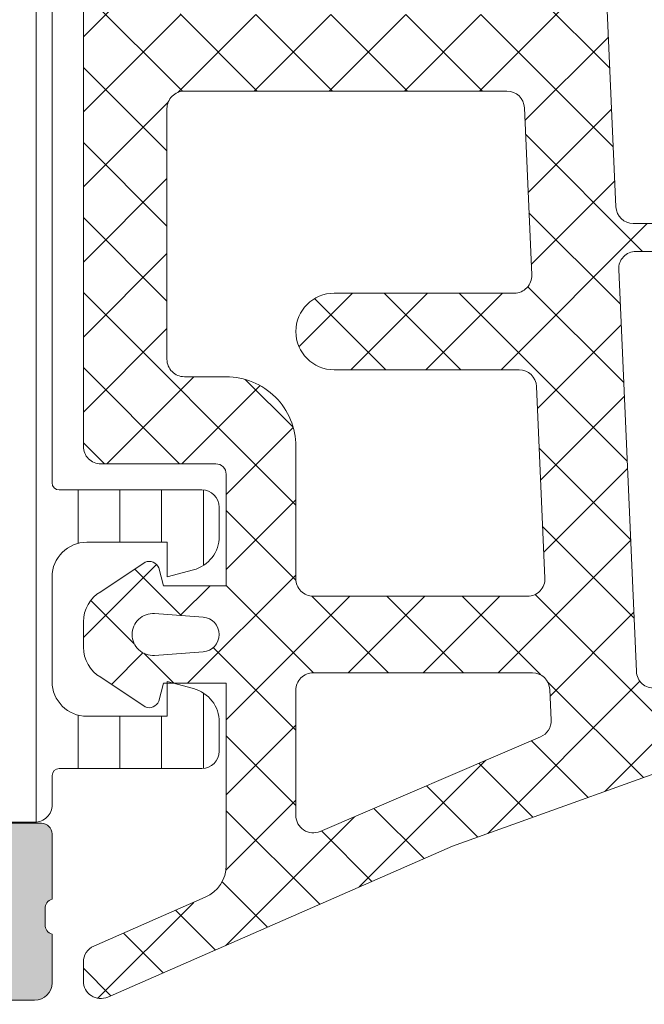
# Model space of a CAD drawing. Header units: millimetres. Extents: x 213386 to 506888, y 183055 to 450952.
# Tile 503 of 656: x 378861 to 378879, y 319015 to 319043. Entities that reach past the tile are written whole.
import ezdxf

# ---------------------------------------------------------------- set-up
doc = ezdxf.new("R2010")
doc.units = ezdxf.units.MM
doc.layers.add('FASÁDA DETAILNÍ', color=255, linetype='Continuous', lineweight=0)
doc.layers.add('NOVA', color=255, linetype='Continuous', lineweight=0)

# ---------------------------------------------------------------- blocks, each defined once
blk = doc.blocks.new('A$C69D17D4D')
at = {"layer": 'FASÁDA DETAILNÍ'}
h = blk.add_hatch(dxfattribs=at)
h.set_pattern_fill('LINIE', color=256, scale=1.2, angle=90, style=0)
h.set_pattern_definition([(90, (19.28296211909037, -0.6246130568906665), (-1.2, 7.347638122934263e-17), [])])
edge = h.paths.add_edge_path()
edge.add_arc((-19099.80931041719, 1271.592023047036), 0.2999999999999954, 90.00207529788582, 180.0020752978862, ccw=False)
edge.add_line((-19099.80932128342, 1271.89202304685), (-19098.99898995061, 1271.892051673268))
edge.add_arc((-19098.99900538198, 1272.392048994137), 0.4999973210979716, 270.0017683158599, 360.0023822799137)
edge.add_line((-19098.49900806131, 1272.392069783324), (-19098.49768751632, 1273.233142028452))
edge.add_arc((-19098.29768751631, 1273.233142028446), 0.1999999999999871, 90.00000000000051, 180.0000000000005, ccw=False)
edge.add_line((-19098.29768751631, 1273.433142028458), (-19094.19768751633, 1273.433142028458))
edge.add_arc((-19094.19768751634, 1273.933142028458), 0.5000000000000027, 269.9999999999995, 359.9999999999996)
edge.add_line((-19093.69768751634, 1273.933142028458), (-19093.69768751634, 1274.763891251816))
edge.add_arc((-19094.69768751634, 1274.763891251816), 0.9999999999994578, 360.0000000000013, 434.9999999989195)
edge.add_line((-19094.43886847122, 1275.7298170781), (-19095.19768751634, 1275.933142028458))
edge.add_line((-19095.19768751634, 1275.933142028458), (-19095.19768751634, 1274.933142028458))
edge.add_line((-19095.19768751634, 1274.933142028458), (-19097.49768751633, 1274.933142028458))
edge.add_arc((-19097.4959782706, 1275.937268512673), 1.004127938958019, 180.2340877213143, 269.9024699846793, ccw=False)
edge.add_line((-19098.50009782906, 1275.933166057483), (-19098.50009782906, 1278.933044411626))
edge.add_arc((-19097.49597848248, 1278.929016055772), 1.004127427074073, 450.09751797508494, 539.7701403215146, ccw=False)
edge.add_line((-19097.49768751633, 1279.933142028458), (-19095.19768751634, 1279.933142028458))
edge.add_line((-19095.19768751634, 1279.933142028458), (-19095.19768751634, 1278.933142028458))
edge.add_line((-19095.19768751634, 1278.933142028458), (-19094.43886847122, 1279.136466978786))
edge.add_arc((-19094.69768751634, 1280.102392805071), 1.000000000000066, 285.0000000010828, 359.9999999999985)
edge.add_line((-19093.69768751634, 1280.102392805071), (-19093.69768751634, 1280.933142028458))
edge.add_arc((-19094.19768751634, 1280.933142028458), 0.4999999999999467, 360, 450)
edge.add_line((-19094.19768751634, 1281.433142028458), (-19098.29768751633, 1281.433142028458))
edge.add_arc((-19098.29595896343, 1281.637315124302), 0.2041804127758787, 181.1558689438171, 269.5149389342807, ccw=False)
edge.add_line((-19098.50009782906, 1281.633196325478), (-19098.50012075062, 1307.47456313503))
edge.add_arc((-19099.00011807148, 1307.474547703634), 0.4999973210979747, 360.0017683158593, 450.0023822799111)
edge.add_line((-19099.00013886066, 1307.974545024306), (-19099.81047019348, 1307.974516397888))
edge.add_arc((-19099.81048105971, 1308.27451639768), 0.299999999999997, 180.0020752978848, 270.0020752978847, ccw=False)
edge.add_line((-19100.11048105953, 1308.274505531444), (-19100.11023603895, 1310.67450392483))
edge.add_arc((-19100.61023201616, 1310.674488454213), 0.499995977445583, 360.0017728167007, 450.0023777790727)
edge.add_line((-19100.61025276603, 1311.17448443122), (-19104.08679426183, 1311.174357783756))
edge.add_arc((-19103.94444776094, 1310.184544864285), 0.99999607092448, 458.1836833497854, 572.7290913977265)
edge.add_line((-19104.78568082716, 1309.643879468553), (-19103.4671283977, 1307.360270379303))
edge.add_arc((-19103.90013205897, 1307.110254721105), 0.5000000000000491, 360.00213520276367, 390.00207189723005, ccw=False)
edge.add_line((-19103.40013205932, 1307.11027335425), (-19103.39904574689, 1272.756004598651))
edge.add_arc((-19103.89904574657, 1272.755987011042), 0.5000000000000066, 330.0020786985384, 360.0020153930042, ccw=False)
edge.add_line((-19103.46602397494, 1272.506002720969), (-19104.78441097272, 1270.222298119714))
edge.add_arc((-19103.94313874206, 1269.681693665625), 0.9999960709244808, 507.2750591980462, 621.8204672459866)
edge.add_line((-19104.08541353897, 1268.691870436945), (-19100.60887204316, 1268.69199708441))
edge.add_arc((-19100.60888751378, 1269.191993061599), 0.4999959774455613, 270.0017728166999, 360.0023777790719)
edge.add_line((-19100.10889153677, 1269.192013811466), (-19100.10931041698, 1271.592012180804))
edge = h.paths.add_edge_path(flags=16)
edge.add_line((-19100.29958602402, 1295.783135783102), (-19101.59958013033, 1295.783135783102))
edge.add_arc((-19101.59958376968, 1296.283132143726), 0.4999963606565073, 179.9995829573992, 270.0004170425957, ccw=False)
edge.add_line((-19102.09958013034, 1296.283135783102), (-19102.09958013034, 1305.133129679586))
edge.add_arc((-19101.59958376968, 1305.133133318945), 0.4999963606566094, 89.99958295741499, 180.0004170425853, ccw=False)
edge.add_line((-19101.59958013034, 1305.633129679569), (-19100.29958602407, 1305.633129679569))
edge.add_arc((-19100.29956945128, 1305.133129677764), 0.5000000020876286, 360.0000002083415, 450.0018991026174, ccw=False)
edge.add_line((-19099.79956944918, 1305.133129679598), (-19099.79956944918, 1296.283135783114))
edge.add_arc((-19100.29956945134, 1296.283135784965), 0.5000000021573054, 269.99810091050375, 359.99999978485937, ccw=False)
edge = h.paths.add_edge_path(flags=16)
edge.add_arc((-19100.29956944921, 1285.583129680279), 0.4999999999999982, 269.9999999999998, 360.000000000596, ccw=False)
edge.add_line((-19100.29956944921, 1285.083129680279), (-19101.59958013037, 1285.083129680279))
edge.add_arc((-19101.59958013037, 1285.583129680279), 0.4999999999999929, 179.9999999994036, 269.99999999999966, ccw=False)
edge.add_line((-19102.09958013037, 1285.583129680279), (-19102.09958013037, 1294.283135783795))
edge.add_arc((-19101.59958013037, 1294.2831357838), 0.5000000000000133, 450.0000000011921, 539.9999999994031, ccw=False)
edge.add_line((-19101.59958013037, 1294.7831357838), (-19100.29956944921, 1294.7831357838))
edge.add_arc((-19100.29956944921, 1294.2831357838), 0.5000000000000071, 360.00000000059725, 450.0000000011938, ccw=False)
edge.add_line((-19099.79956944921, 1294.2831357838), (-19099.79956944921, 1285.583129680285))
edge = h.paths.add_edge_path(flags=16)
edge.add_arc((-19101.59958376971, 1283.583133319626), 0.4999963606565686, 89.99958295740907, 180.0004170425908, ccw=False)
edge.add_line((-19101.59958013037, 1284.083129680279), (-19100.2995860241, 1284.083129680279))
edge.add_arc((-19100.29956945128, 1283.583129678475), 0.5000000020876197, 360.00000020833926, 450.0018991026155, ccw=False)
edge.add_line((-19099.79956944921, 1283.583129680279), (-19099.79956944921, 1274.733120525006))
edge.add_arc((-19100.29955419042, 1274.733120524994), 0.4999847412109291, 269.99999999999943, 360.00000000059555, ccw=False)
edge.add_line((-19100.29955419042, 1274.233135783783), (-19101.59956487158, 1274.233135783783))
edge.add_arc((-19101.59956487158, 1274.733151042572), 0.5000152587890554, 179.9999999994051, 270.0000000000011, ccw=False)
edge.add_line((-19102.09958013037, 1274.733151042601), (-19102.09958013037, 1283.583129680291))
h = blk.add_hatch(dxfattribs=at)
h.set_pattern_fill('ANSI37', color=256, scale=0.48, angle=90, style=0)
h.set_pattern_definition([(135, (-19093.5001209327, 1281.181939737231), (-1.077630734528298, -1.077630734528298), []), (225, (-19093.5001209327, 1281.181939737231), (1.077630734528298, -1.077630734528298), [])])
edge = h.paths.add_edge_path(flags=16)
edge.add_line((-19094.16441493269, 1277.780662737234), (-19095.55726893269, 1277.880406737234))
edge.add_arc((-19095.60012642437, 1277.281939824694), 0.5999995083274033, 85.90391948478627, 180.0000083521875)
edge.add_arc((-19095.60012642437, 1277.28193964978), 0.5999995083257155, 179.9999916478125, 274.0960805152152)
edge.add_line((-19095.55726893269, 1276.683472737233), (-19094.16441493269, 1276.783216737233))
edge.add_arc((-19094.20012940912, 1277.281939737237), 0.500000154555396, 274.0960643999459, 445.9039356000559)
edge = h.paths.add_edge_path(flags=16)
edge.add_arc((-19091.00012130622, 1275.681943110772), 0.49999962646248, 89.9999571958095, 180.0000428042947)
edge.add_line((-19091.5001209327, 1275.681942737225), (-19091.5001209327, 1272.088257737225))
edge.add_arc((-19091.00012059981, 1272.088257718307), 0.5000003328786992, 179.9999978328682, 293.2180266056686)
edge.add_line((-19090.80300493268, 1271.62875173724), (-19084.47190293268, 1274.34462973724))
edge.add_arc((-19084.66901885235, 1274.804135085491), 0.4999998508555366, 293.2180817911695, 362.5001106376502)
edge.add_line((-19084.16949493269, 1274.825945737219), (-19084.20782093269, 1275.703752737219))
edge.add_arc((-19084.70734454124, 1275.68194324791), 0.4999994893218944, 2.499979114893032, 90.00004485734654)
edge.add_line((-19084.70734493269, 1276.181942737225), (-19091.00012093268, 1276.181942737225))
edge = h.paths.add_edge_path(flags=16)
edge.add_line((-19085.59195893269, 1301.235861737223), (-19094.48881193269, 1305.384531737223))
edge.add_arc((-19094.70012106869, 1304.931377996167), 0.4999998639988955, 64.99999208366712, 180.0000296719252)
edge.add_line((-19095.20012093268, 1304.93137773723), (-19095.20012093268, 1295.58194273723))
edge.add_arc((-19094.70012130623, 1295.5819423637), 0.4999996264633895, 179.9999571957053, 270.0000428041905)
edge.add_line((-19094.70012093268, 1295.081942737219), (-19085.57619793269, 1295.081942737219))
edge.add_arc((-19085.57619809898, 1295.581942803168), 0.5000000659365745, 270.0000190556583, 362.5000272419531)
edge.add_line((-19085.07667393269, 1295.603752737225), (-19085.30374393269, 1300.804516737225))
edge.add_arc((-19085.8032693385, 1300.782707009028), 0.5000012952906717, 2.499997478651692, 64.99990801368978)
edge = h.paths.add_edge_path(flags=16)
edge.add_arc((-19094.70012130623, 1292.381943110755), 0.49999962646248, 89.9999571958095, 180.0000428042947)
edge.add_line((-19095.20012093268, 1292.381942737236), (-19095.20012093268, 1285.181942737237))
edge.add_arc((-19094.70012130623, 1285.181942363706), 0.4999996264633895, 179.9999571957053, 270.0000428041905)
edge.add_line((-19094.70012093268, 1284.681942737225), (-19093.50012093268, 1284.681942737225))
edge.add_arc((-19093.50011943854, 1282.681944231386), 1.999998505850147, -4.280428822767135e-05, 90.00004280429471, ccw=False)
edge.add_line((-19091.5001209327, 1282.681942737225), (-19091.5001209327, 1278.881942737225))
edge.add_arc((-19091.00012130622, 1278.881942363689), 0.4999996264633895, 179.9999571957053, 270.0000428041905)
edge.add_line((-19091.0001209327, 1278.381942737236), (-19084.8470599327, 1278.381942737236))
edge.add_arc((-19084.84706009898, 1278.881942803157), 0.5000000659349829, 270.0000190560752, 362.5000272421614)
edge.add_line((-19084.3475359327, 1278.903752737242), (-19084.5876709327, 1284.403752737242))
edge.add_arc((-19085.08719454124, 1284.381943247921), 0.499999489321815, 2.499979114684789, 90.00004485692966)
edge.add_line((-19085.08719493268, 1284.881942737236), (-19090.40012093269, 1284.881942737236))
edge.add_arc((-19090.4001209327, 1285.981942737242), 1.099999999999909, 90, 270, ccw=False)
edge.add_line((-19090.4001209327, 1287.081942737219), (-19085.22690993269, 1287.081942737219))
edge.add_arc((-19085.22691009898, 1287.581942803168), 0.5000000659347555, 270.0000190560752, 362.5000272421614)
edge.add_line((-19084.7273859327, 1287.603752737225), (-19084.9369589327, 1292.403752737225))
edge.add_arc((-19085.43648254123, 1292.381943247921), 0.499999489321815, 2.499979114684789, 90.00004485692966)
edge.add_line((-19085.43648293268, 1292.881942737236), (-19094.70012093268, 1292.881942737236))
edge = h.paths.add_edge_path()
edge.add_line((-19093.3136639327, 1307.594995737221), (-19084.5257979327, 1303.497146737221))
edge.add_ellipse((-19085.79365542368, 1300.778221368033), major_axis=(-3.000002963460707, 0), ratio=1, start_angle=182.5000588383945, end_angle=244.9999693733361, ccw=False)
edge.add_line((-19082.79650793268, 1300.909082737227), (-19082.76817393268, 1300.260132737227))
edge.add_ellipse((-19082.26865032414, 1300.281942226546), major_axis=(-0.4999994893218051, 0), ratio=1, start_angle=2.499979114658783, end_angle=90.00004485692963)
edge.add_line((-19082.2686499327, 1299.781942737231), (-19081.30012093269, 1299.781942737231))
edge.add_ellipse((-19081.30012085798, 1299.681942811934), major_axis=(-0.09999992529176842, 0), ratio=1, start_angle=179.9999571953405, end_angle=270.00004280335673, ccw=False)
edge.add_line((-19081.20012093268, 1299.681942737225), (-19081.20012093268, 1299.081942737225))
edge.add_ellipse((-19081.30012085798, 1299.081942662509), major_axis=(-0.09999992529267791, 0), ratio=1, start_angle=89.99995719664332, end_angle=180.0000428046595, ccw=False)
edge.add_line((-19081.30012093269, 1298.981942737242), (-19082.20315893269, 1298.981942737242))
edge.add_ellipse((-19082.20315876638, 1298.481942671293), major_axis=(-0.5000000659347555, 0), ratio=1, start_angle=-89.9999809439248, end_angle=2.500027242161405)
edge.add_line((-19082.70268293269, 1298.460132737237), (-19082.30884493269, 1289.559838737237))
edge.add_ellipse((-19081.80933365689, 1289.58194284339), major_axis=(-0.5000001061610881, 0), ratio=1, start_angle=2.53376922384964, end_angle=90.00008298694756)
edge.add_line((-19081.80933293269, 1289.081942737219), (-19081.2001209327, 1289.081942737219))
edge.add_ellipse((-19081.20012085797, 1288.981942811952), major_axis=(-0.09999992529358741, 0), ratio=1, start_angle=179.9999571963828, end_angle=270.00004280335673, ccw=False)
edge.add_line((-19081.10012093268, 1288.981942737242), (-19081.10012093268, 1288.381942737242))
edge.add_ellipse((-19081.20012085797, 1288.381942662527), major_axis=(-0.09999992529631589, 0), ratio=1, start_angle=89.99995719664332, end_angle=180.0000428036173, ccw=False)
edge.add_line((-19081.20012093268, 1288.281942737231), (-19081.72968293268, 1288.281942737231))
edge.add_ellipse((-19081.72968323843, 1287.781942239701), major_axis=(-0.5000004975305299, 0), ratio=1, start_angle=-90.00003503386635, end_angle=2.533697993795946)
edge.add_line((-19082.22919493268, 1287.759838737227), (-19081.71853893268, 1276.219613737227))
edge.add_ellipse((-19081.21901433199, 1276.241423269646), major_axis=(-0.5000004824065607, 0), ratio=1, start_angle=2.499979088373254, end_angle=93.21705730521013)
edge.add_line((-19081.19095493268, 1275.742210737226), (-19076.05721193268, 1276.030773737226))
edge.add_ellipse((-19076.17276735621, 1276.44119173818), major_axis=(-0.426375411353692, 0), ratio=1, start_angle=105.7248544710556, end_angle=249.2410276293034)
edge.add_line((-19076.02164393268, 1276.839886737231), (-19076.25424693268, 1276.838646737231))
edge.add_line((-19076.25424693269, 1276.838646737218), (-19078.13682593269, 1276.540508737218))
edge.add_line((-19078.13682593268, 1276.540508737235), (-19080.98611093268, 1276.940934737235))
edge.add_ellipse((-19080.94436033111, 1277.238015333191), major_axis=(-0.2999999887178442, 0), ratio=1, start_angle=-34.59774638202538, end_angle=82.00025595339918, ccw=False)
edge.add_ellipse((-19078.72178924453, 1275.704901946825), major_axis=(-3.000047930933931, 0), ratio=1, start_angle=251.9915754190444, end_angle=325.40235871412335, ccw=False)
edge.add_line((-19077.79430393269, 1278.557980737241), (-19075.53941293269, 1277.924404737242))
edge.add_ellipse((-19075.70034247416, 1277.149192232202), major_axis=(-0.7917403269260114, 0), ratio=1, start_angle=186.7983462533, end_angle=258.2723102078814, ccw=False)
edge.add_line((-19074.91416893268, 1277.242914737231), (-19074.91294793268, 1276.184704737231))
edge.add_ellipse((-19076.09203415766, 1276.313828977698), major_axis=(-1.186135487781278, 0), ratio=1, start_angle=108.65557644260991, end_angle=173.7503218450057, ccw=False)
edge.add_line((-19075.71261493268, 1275.190014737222), (-19078.95395493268, 1274.095681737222))
edge.add_line((-19078.95395493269, 1274.095681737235), (-19087.00374993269, 1271.205903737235))
edge.add_line((-19087.00374993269, 1271.205903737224), (-19096.90162693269, 1266.873094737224))
edge.add_ellipse((-19097.09989699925, 1267.332103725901), major_axis=(-0.5000002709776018, 0), ratio=1, start_angle=0.06657637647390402, end_angle=113.3620494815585, ccw=False)
edge.add_line((-19097.59989693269, 1267.331522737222), (-19097.60053193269, 1267.878223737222))
edge.add_ellipse((-19097.10053182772, 1267.878804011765), major_axis=(-0.5000004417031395, 0), ratio=1, start_angle=-66.07917546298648, end_angle=0.06649451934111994, ccw=False)
edge.add_line((-19097.30326893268, 1268.335857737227), (-19094.09926593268, 1269.737613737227))
edge.add_ellipse((-19094.50012027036, 1270.653754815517), major_axis=(-0.9999993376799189, 0), ratio=1, start_angle=113.6316147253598, end_angle=180.0000528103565)
edge.add_line((-19093.5001209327, 1270.653755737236), (-19093.5001209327, 1275.881697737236))
edge.add_line((-19093.5001209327, 1275.881697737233), (-19095.2995999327, 1275.881706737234))
edge.add_line((-19095.29959993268, 1275.881706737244), (-19095.43754193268, 1275.366905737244))
edge.add_ellipse((-19095.71469595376, 1275.48167099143), major_axis=(-0.2999756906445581, 0), ratio=1, start_angle=67.49643330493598, end_angle=157.5062997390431, ccw=False)
edge.add_line((-19095.82950893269, 1275.204536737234), (-19097.09963593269, 1276.053703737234))
edge.add_ellipse((-19096.59991516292, 1276.919567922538), major_axis=(-0.9997207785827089, 0), ratio=1, start_angle=-0.007611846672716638, end_angle=60.00923930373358, ccw=False)
edge.add_line((-19097.59963593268, 1276.919700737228), (-19097.59960493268, 1277.644061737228))
edge.add_ellipse((-19096.59986710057, 1277.643853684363), major_axis=(-0.9997378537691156, 0), ratio=1, start_angle=299.99132494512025, end_angle=359.98807632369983, ccw=False)
edge.add_line((-19097.09960493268, 1278.509727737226), (-19095.82950893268, 1279.358894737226))
edge.add_ellipse((-19095.71469704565, 1279.081747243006), major_axis=(-0.2999875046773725, 0), ratio=1, start_angle=202.498603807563, end_angle=292.50240617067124, ccw=False)
edge.add_line((-19095.43754193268, 1279.196540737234), (-19095.29956993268, 1278.681724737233))
edge.add_line((-19095.29956993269, 1278.681724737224), (-19093.50012093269, 1278.681716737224))
edge.add_line((-19093.5001209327, 1278.681716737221), (-19093.5001209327, 1281.881943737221))
edge.add_ellipse((-19093.80012070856, 1281.881943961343), major_axis=(-0.2999997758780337, 0), ratio=1, start_angle=179.999957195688, end_angle=270.0000428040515)
edge.add_line((-19093.80012093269, 1282.181943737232), (-19097.10011693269, 1282.181943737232))
edge.add_ellipse((-19097.10011730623, 1282.681943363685), major_axis=(-0.49999962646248, 0), ratio=1, start_angle=-4.280429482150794e-05, end_angle=90.00004280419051, ccw=False)
edge.add_line((-19097.60011693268, 1282.681943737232), (-19097.60011693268, 1309.579565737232))
edge.add_line((-19097.60011693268, 1309.579565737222), (-19096.04972493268, 1310.474683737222))
edge.add_ellipse((-19095.79972484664, 1310.041671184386), major_axis=(-0.4999999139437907, 0), ratio=1, start_angle=180.0000633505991, end_angle=300.0000170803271, ccw=False)
edge.add_line((-19095.2997249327, 1310.041671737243), (-19093.6023539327, 1310.041671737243))
edge.add_line((-19093.60235393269, 1310.041671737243), (-19093.60235393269, 1308.048149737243))
edge.add_ellipse((-19093.10235367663, 1308.048149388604), major_axis=(-0.500000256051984, 0), ratio=1, start_angle=-3.995115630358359e-05, end_angle=64.99987141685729)
h = blk.add_hatch(dxfattribs=at)
h.set_pattern_fill('ANSI37', color=256, scale=0.48, angle=90, style=0)
h.set_pattern_definition([(135, (-19093.50012075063, 1281.181939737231), (-1.077630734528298, -1.077630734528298), []), (225, (-19093.50012075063, 1281.181939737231), (1.077630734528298, -1.077630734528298), [])])
edge = h.paths.add_edge_path(flags=16)
edge.add_line((-19094.16441475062, 1277.780662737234), (-19095.55726875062, 1277.880406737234))
edge.add_arc((-19095.60012624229, 1277.281939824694), 0.5999995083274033, 85.90391948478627, 180.0000083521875)
edge.add_arc((-19095.60012624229, 1277.28193964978), 0.5999995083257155, 179.9999916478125, 274.0960805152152)
edge.add_line((-19095.55726875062, 1276.683472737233), (-19094.16441475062, 1276.783216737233))
edge.add_arc((-19094.20012922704, 1277.281939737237), 0.500000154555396, 274.0960643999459, 445.9039356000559)
edge = h.paths.add_edge_path(flags=16)
edge.add_arc((-19091.00012112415, 1275.681943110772), 0.49999962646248, 89.9999571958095, 180.0000428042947)
edge.add_line((-19091.50012075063, 1275.681942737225), (-19091.50012075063, 1272.088257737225))
edge.add_arc((-19091.00012041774, 1272.088257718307), 0.5000003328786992, 179.9999978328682, 293.2180266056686)
edge.add_line((-19090.8030047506, 1271.62875173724), (-19084.4719027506, 1274.34462973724))
edge.add_arc((-19084.66901867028, 1274.804135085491), 0.4999998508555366, 293.2180817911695, 362.5001106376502)
edge.add_line((-19084.16949475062, 1274.825945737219), (-19084.20782075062, 1275.703752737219))
edge.add_arc((-19084.70734435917, 1275.68194324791), 0.4999994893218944, 2.499979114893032, 90.00004485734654)
edge.add_line((-19084.70734475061, 1276.181942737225), (-19091.00012075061, 1276.181942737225))
edge = h.paths.add_edge_path(flags=16)
edge.add_line((-19085.59195875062, 1301.235861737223), (-19094.48881175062, 1305.384531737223))
edge.add_arc((-19094.70012088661, 1304.931377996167), 0.4999998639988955, 64.99999208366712, 180.0000296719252)
edge.add_line((-19095.20012075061, 1304.93137773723), (-19095.20012075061, 1295.58194273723))
edge.add_arc((-19094.70012112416, 1295.5819423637), 0.4999996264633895, 179.9999571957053, 270.0000428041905)
edge.add_line((-19094.70012075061, 1295.081942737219), (-19085.57619775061, 1295.081942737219))
edge.add_arc((-19085.5761979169, 1295.581942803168), 0.5000000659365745, 270.0000190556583, 362.5000272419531)
edge.add_line((-19085.07667375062, 1295.603752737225), (-19085.30374375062, 1300.804516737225))
edge.add_arc((-19085.80326915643, 1300.782707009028), 0.5000012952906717, 2.499997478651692, 64.99990801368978)
edge = h.paths.add_edge_path(flags=16)
edge.add_arc((-19094.70012112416, 1292.381943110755), 0.49999962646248, 89.9999571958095, 180.0000428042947)
edge.add_line((-19095.20012075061, 1292.381942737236), (-19095.20012075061, 1285.181942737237))
edge.add_arc((-19094.70012112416, 1285.181942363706), 0.4999996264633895, 179.9999571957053, 270.0000428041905)
edge.add_line((-19094.70012075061, 1284.681942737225), (-19093.50012075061, 1284.681942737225))
edge.add_arc((-19093.50011925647, 1282.681944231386), 1.999998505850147, -4.280428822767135e-05, 90.00004280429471, ccw=False)
edge.add_line((-19091.50012075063, 1282.681942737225), (-19091.50012075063, 1278.881942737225))
edge.add_arc((-19091.00012112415, 1278.881942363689), 0.4999996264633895, 179.9999571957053, 270.0000428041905)
edge.add_line((-19091.00012075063, 1278.381942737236), (-19084.84705975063, 1278.381942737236))
edge.add_arc((-19084.84705991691, 1278.881942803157), 0.5000000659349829, 270.0000190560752, 362.5000272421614)
edge.add_line((-19084.34753575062, 1278.903752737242), (-19084.58767075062, 1284.403752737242))
edge.add_arc((-19085.08719435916, 1284.381943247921), 0.499999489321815, 2.499979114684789, 90.00004485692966)
edge.add_line((-19085.08719475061, 1284.881942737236), (-19090.40012075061, 1284.881942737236))
edge.add_arc((-19090.40012075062, 1285.981942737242), 1.099999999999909, 90, 270, ccw=False)
edge.add_line((-19090.40012075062, 1287.081942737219), (-19085.22690975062, 1287.081942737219))
edge.add_arc((-19085.22690991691, 1287.581942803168), 0.5000000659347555, 270.0000190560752, 362.5000272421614)
edge.add_line((-19084.72738575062, 1287.603752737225), (-19084.93695875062, 1292.403752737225))
edge.add_arc((-19085.43648235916, 1292.381943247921), 0.499999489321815, 2.499979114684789, 90.00004485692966)
edge.add_line((-19085.43648275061, 1292.881942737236), (-19094.70012075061, 1292.881942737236))
edge = h.paths.add_edge_path()
edge.add_line((-19093.31366375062, 1307.594995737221), (-19084.52579775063, 1303.497146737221))
edge.add_ellipse((-19085.79365524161, 1300.778221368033), major_axis=(-3.000002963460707, 0), ratio=1, start_angle=182.5000588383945, end_angle=244.9999693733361, ccw=False)
edge.add_line((-19082.79650775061, 1300.909082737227), (-19082.76817375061, 1300.260132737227))
edge.add_ellipse((-19082.26865014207, 1300.281942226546), major_axis=(-0.4999994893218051, 0), ratio=1, start_angle=2.499979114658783, end_angle=90.00004485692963)
edge.add_line((-19082.26864975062, 1299.781942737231), (-19081.30012075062, 1299.781942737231))
edge.add_ellipse((-19081.30012067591, 1299.681942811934), major_axis=(-0.09999992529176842, 0), ratio=1, start_angle=179.9999571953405, end_angle=270.00004280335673, ccw=False)
edge.add_line((-19081.20012075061, 1299.681942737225), (-19081.20012075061, 1299.081942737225))
edge.add_ellipse((-19081.30012067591, 1299.081942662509), major_axis=(-0.09999992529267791, 0), ratio=1, start_angle=89.99995719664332, end_angle=180.0000428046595, ccw=False)
edge.add_line((-19081.30012075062, 1298.981942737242), (-19082.20315875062, 1298.981942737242))
edge.add_ellipse((-19082.20315858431, 1298.481942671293), major_axis=(-0.5000000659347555, 0), ratio=1, start_angle=-89.9999809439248, end_angle=2.500027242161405)
edge.add_line((-19082.70268275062, 1298.460132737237), (-19082.30884475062, 1289.559838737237))
edge.add_ellipse((-19081.80933347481, 1289.58194284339), major_axis=(-0.5000001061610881, 0), ratio=1, start_angle=2.53376922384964, end_angle=90.00008298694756)
edge.add_line((-19081.80933275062, 1289.081942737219), (-19081.20012075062, 1289.081942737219))
edge.add_ellipse((-19081.2001206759, 1288.981942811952), major_axis=(-0.09999992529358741, 0), ratio=1, start_angle=179.9999571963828, end_angle=270.00004280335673, ccw=False)
edge.add_line((-19081.10012075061, 1288.981942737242), (-19081.10012075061, 1288.381942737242))
edge.add_ellipse((-19081.2001206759, 1288.381942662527), major_axis=(-0.09999992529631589, 0), ratio=1, start_angle=89.99995719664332, end_angle=180.0000428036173, ccw=False)
edge.add_line((-19081.20012075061, 1288.281942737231), (-19081.72968275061, 1288.281942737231))
edge.add_ellipse((-19081.72968305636, 1287.781942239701), major_axis=(-0.5000004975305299, 0), ratio=1, start_angle=-90.00003503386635, end_angle=2.533697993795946)
edge.add_line((-19082.2291947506, 1287.759838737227), (-19081.7185387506, 1276.219613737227))
edge.add_ellipse((-19081.21901414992, 1276.241423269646), major_axis=(-0.5000004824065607, 0), ratio=1, start_angle=2.499979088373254, end_angle=93.21705730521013)
edge.add_line((-19081.19095475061, 1275.742210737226), (-19076.05721175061, 1276.030773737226))
edge.add_ellipse((-19076.17276717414, 1276.44119173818), major_axis=(-0.426375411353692, 0), ratio=1, start_angle=105.7248544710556, end_angle=249.2410276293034)
edge.add_line((-19076.0216437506, 1276.839886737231), (-19076.2542467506, 1276.838646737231))
edge.add_line((-19076.25424675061, 1276.838646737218), (-19078.13682575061, 1276.540508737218))
edge.add_line((-19078.13682575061, 1276.540508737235), (-19080.98611075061, 1276.940934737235))
edge.add_ellipse((-19080.94436014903, 1277.238015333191), major_axis=(-0.2999999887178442, 0), ratio=1, start_angle=-34.59774638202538, end_angle=82.00025595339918, ccw=False)
edge.add_ellipse((-19078.72178906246, 1275.704901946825), major_axis=(-3.000047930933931, 0), ratio=1, start_angle=251.9915754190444, end_angle=325.40235871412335, ccw=False)
edge.add_line((-19077.79430375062, 1278.557980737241), (-19075.53941275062, 1277.924404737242))
edge.add_ellipse((-19075.70034229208, 1277.149192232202), major_axis=(-0.7917403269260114, 0), ratio=1, start_angle=186.7983462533, end_angle=258.2723102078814, ccw=False)
edge.add_line((-19074.91416875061, 1277.242914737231), (-19074.91294775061, 1276.184704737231))
edge.add_ellipse((-19076.09203397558, 1276.313828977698), major_axis=(-1.186135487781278, 0), ratio=1, start_angle=108.65557644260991, end_angle=173.7503218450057, ccw=False)
edge.add_line((-19075.71261475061, 1275.190014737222), (-19078.95395475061, 1274.095681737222))
edge.add_line((-19078.95395475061, 1274.095681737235), (-19087.00374975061, 1271.205903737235))
edge.add_line((-19087.00374975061, 1271.205903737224), (-19096.90162675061, 1266.873094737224))
edge.add_ellipse((-19097.09989681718, 1267.332103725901), major_axis=(-0.5000002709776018, 0), ratio=1, start_angle=0.06657637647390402, end_angle=113.3620494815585, ccw=False)
edge.add_line((-19097.59989675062, 1267.331522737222), (-19097.60053175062, 1267.878223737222))
edge.add_ellipse((-19097.10053164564, 1267.878804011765), major_axis=(-0.5000004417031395, 0), ratio=1, start_angle=-66.07917546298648, end_angle=0.06649451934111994, ccw=False)
edge.add_line((-19097.30326875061, 1268.335857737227), (-19094.09926575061, 1269.737613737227))
edge.add_ellipse((-19094.50012008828, 1270.653754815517), major_axis=(-0.9999993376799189, 0), ratio=1, start_angle=113.6316147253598, end_angle=180.0000528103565)
edge.add_line((-19093.50012075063, 1270.653755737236), (-19093.50012075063, 1275.881697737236))
edge.add_line((-19093.50012075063, 1275.881697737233), (-19095.29959975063, 1275.881706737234))
edge.add_line((-19095.29959975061, 1275.881706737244), (-19095.43754175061, 1275.366905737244))
edge.add_ellipse((-19095.71469577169, 1275.48167099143), major_axis=(-0.2999756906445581, 0), ratio=1, start_angle=67.49643330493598, end_angle=157.5062997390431, ccw=False)
edge.add_line((-19095.82950875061, 1275.204536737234), (-19097.09963575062, 1276.053703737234))
edge.add_ellipse((-19096.59991498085, 1276.919567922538), major_axis=(-0.9997207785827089, 0), ratio=1, start_angle=-0.007611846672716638, end_angle=60.00923930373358, ccw=False)
edge.add_line((-19097.59963575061, 1276.919700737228), (-19097.59960475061, 1277.644061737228))
edge.add_ellipse((-19096.59986691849, 1277.643853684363), major_axis=(-0.9997378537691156, 0), ratio=1, start_angle=299.99132494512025, end_angle=359.98807632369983, ccw=False)
edge.add_line((-19097.09960475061, 1278.509727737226), (-19095.8295087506, 1279.358894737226))
edge.add_ellipse((-19095.71469686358, 1279.081747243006), major_axis=(-0.2999875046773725, 0), ratio=1, start_angle=202.498603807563, end_angle=292.50240617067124, ccw=False)
edge.add_line((-19095.43754175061, 1279.196540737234), (-19095.29956975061, 1278.681724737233))
edge.add_line((-19095.29956975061, 1278.681724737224), (-19093.50012075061, 1278.681716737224))
edge.add_line((-19093.50012075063, 1278.681716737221), (-19093.50012075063, 1281.881943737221))
edge.add_ellipse((-19093.80012052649, 1281.881943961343), major_axis=(-0.2999997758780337, 0), ratio=1, start_angle=179.999957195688, end_angle=270.0000428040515)
edge.add_line((-19093.80012075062, 1282.181943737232), (-19097.10011675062, 1282.181943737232))
edge.add_ellipse((-19097.10011712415, 1282.681943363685), major_axis=(-0.49999962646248, 0), ratio=1, start_angle=-4.280429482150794e-05, end_angle=90.00004280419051, ccw=False)
edge.add_line((-19097.6001167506, 1282.681943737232), (-19097.6001167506, 1309.579565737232))
edge.add_line((-19097.6001167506, 1309.579565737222), (-19096.0497247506, 1310.474683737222))
edge.add_ellipse((-19095.79972466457, 1310.041671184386), major_axis=(-0.4999999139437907, 0), ratio=1, start_angle=180.0000633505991, end_angle=300.0000170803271, ccw=False)
edge.add_line((-19095.29972475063, 1310.041671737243), (-19093.60235375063, 1310.041671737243))
edge.add_line((-19093.60235375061, 1310.041671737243), (-19093.60235375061, 1308.048149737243))
edge.add_ellipse((-19093.10235349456, 1308.048149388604), major_axis=(-0.500000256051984, 0), ratio=1, start_angle=-3.995115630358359e-05, end_angle=64.99987141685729)
h = blk.add_hatch(color=256, dxfattribs=at)
edge = h.paths.add_edge_path()
edge.add_arc((-19053.50018823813, 1256.682007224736), 0.5000674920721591, 270.007732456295, 359.9922675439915)
edge.add_line((-19053.00012075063, 1256.681939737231), (-19053.00012075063, 1260.68193973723))
edge.add_arc((-19053.50018823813, 1260.681872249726), 0.5000674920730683, 0.007732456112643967, 89.99226754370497)
edge.add_line((-19053.50012075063, 1261.181939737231), (-19054.80016957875, 1261.181939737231))
edge.add_arc((-19054.80013267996, 1260.681902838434), 0.5000369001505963, 90.00422797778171, 179.9957720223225)
edge.add_line((-19055.30016957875, 1260.681939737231), (-19055.30016957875, 1260.181939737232))
edge.add_line((-19055.30016957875, 1260.181939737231), (-19054.30016957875, 1260.181939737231))
edge.add_line((-19054.30016957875, 1260.181939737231), (-19054.30016957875, 1258.681939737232))
edge.add_arc((-19055.30013260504, 1258.68190276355), 0.9999630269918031, -90.00211851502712, 0.002118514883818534, ccw=False)
edge.add_line((-19055.30016957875, 1257.681939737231), (-19059.30016957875, 1257.681939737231))
edge.add_arc((-19059.30009270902, 1258.682016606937), 1.000076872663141, 180.0044039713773, 269.99559602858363, ccw=False)
edge.add_line((-19060.30016957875, 1258.681939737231), (-19060.30016957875, 1260.181939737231))
edge.add_line((-19060.30016957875, 1260.181939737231), (-19059.30016957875, 1260.181939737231))
edge.add_line((-19059.30016957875, 1260.181939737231), (-19059.30016957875, 1260.681939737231))
edge.add_arc((-19059.80011210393, 1260.681997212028), 0.499942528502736, 359.9934131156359, 450.0065868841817)
edge.add_line((-19059.80016957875, 1261.181939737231), (-19062.60015737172, 1261.181939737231))
edge.add_arc((-19062.60015737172, 1260.681939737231), 0.5000000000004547, 90, 180.0000000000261)
edge.add_line((-19063.10015737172, 1260.681939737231), (-19063.10015737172, 1260.481939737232))
edge.add_arc((-19062.60015737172, 1260.481939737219), 0.5, 180, 270)
edge.add_line((-19062.60015737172, 1259.981939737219), (-19062.10015737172, 1259.981939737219))
edge.add_arc((-19062.10019247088, 1259.481904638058), 0.5000351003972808, 0.0040217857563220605, 89.99597821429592, ccw=False)
edge.add_line((-19061.60015737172, 1259.481939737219), (-19061.60015737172, 1258.681936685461))
edge.add_arc((-19062.10017393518, 1258.681953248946), 0.5000165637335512, 270.0018979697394, 359.9981020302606, ccw=False)
edge.add_line((-19062.10015737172, 1258.181936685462), (-19093.40015126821, 1258.181936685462))
edge.add_line((-19093.4001512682, 1258.181936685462), (-19099.43860888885, 1258.614333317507))
edge.add_arc((-19099.40015282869, 1259.613553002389), 0.9999594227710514, 180.0000000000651, 267.7959971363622, ccw=False)
edge.add_line((-19100.40011225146, 1259.613553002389), (-19100.40011225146, 1266.282005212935))
edge.add_arc((-19099.90011225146, 1266.282005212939), 0.5, 89.99999999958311, 179.9999999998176, ccw=False)
edge.add_line((-19099.90011225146, 1266.782005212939), (-19099.00011225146, 1266.782005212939))
edge.add_arc((-19099.00011225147, 1267.282005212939), 0.4999999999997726, 270, 360.0000000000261)
edge.add_line((-19098.50011225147, 1267.282005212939), (-19098.50011225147, 1268.682006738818))
edge.add_arc((-19098.42127580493, 1268.949527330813), 0.2788950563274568, 178.8354106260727, 253.580123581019, ccw=False)
edge.add_line((-19098.70011325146, 1268.955195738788), (-19098.70011325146, 1269.408789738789))
edge.add_arc((-19098.42124515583, 1269.414450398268), 0.2789255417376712, 106.42459455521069, 181.1628700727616, ccw=False)
edge.add_line((-19098.50011225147, 1269.681993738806), (-19098.50011225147, 1271.562004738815))
edge.add_arc((-19098.80011225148, 1271.562004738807), 0.3000000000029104, 359.9999999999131, 449.9999999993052)
edge.add_line((-19098.80011225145, 1271.862004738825), (-19099.7800865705, 1271.862004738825))
edge.add_arc((-19099.78008657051, 1271.562004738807), 0.2999999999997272, 90.00000000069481, 180.0000000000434)
edge.add_line((-19100.08008657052, 1271.562004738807), (-19100.08008657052, 1268.802006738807))
edge.add_arc((-19100.20008657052, 1268.802006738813), 0.1199999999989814, -90, 3.257127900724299e-10, ccw=False)
edge.add_line((-19100.20008657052, 1268.682006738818), (-19104.50011225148, 1268.682006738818))
edge.add_arc((-19104.50011225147, 1269.182006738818), 0.5, 180, 270, ccw=False)
edge.add_line((-19105.00011225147, 1269.182006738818), (-19105.00011225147, 1269.882006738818))
edge.add_line((-19105.00011225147, 1269.882006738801), (-19103.61861679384, 1272.274827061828))
edge.add_arc((-19103.73823203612, 1272.343886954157), 0.1381197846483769, 330.000000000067, 450)
edge.add_line((-19103.73823203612, 1272.482006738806), (-19107.50011225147, 1272.482006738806))
edge.add_arc((-19107.50011225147, 1274.482006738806), 1.999999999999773, 180.0000000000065, 270, ccw=False)
edge.add_line((-19109.50011225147, 1274.482006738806), (-19109.50011225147, 1275.050002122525))
edge.add_arc((-19110.00011225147, 1275.050002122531), 0.500000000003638, 2.34495935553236e-10, 34.4790717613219)
edge.add_arc((-19113.7096108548, 1272.502528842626), 4.999999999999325, 34.47907176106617, 84.65077199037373)
edge.add_arc((-19113.26199246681, 1277.343880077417), 0.138119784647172, 82.29756250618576, 209.9999999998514)
edge.add_line((-19113.3816077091, 1277.274820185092), (-19112.00011225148, 1274.881999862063))
edge.add_line((-19112.00011225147, 1274.88199986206), (-19112.00011225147, 1274.181999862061))
edge.add_arc((-19112.50011225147, 1274.181999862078), 0.5, -90, 0, ccw=False)
edge.add_line((-19112.50011225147, 1273.681999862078), (-19116.80013793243, 1273.681999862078))
edge.add_arc((-19116.80013793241, 1273.801999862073), 0.1199999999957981, 179.9999999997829, 270, ccw=False)
edge.add_line((-19116.92013793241, 1273.801999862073), (-19116.92013793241, 1276.561997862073))
edge.add_arc((-19117.22013793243, 1276.561997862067), 0.3000000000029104, 359.9999999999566, 449.9999999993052)
edge.add_line((-19117.22013793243, 1276.861997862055), (-19118.20011225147, 1276.861997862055))
edge.add_arc((-19118.20011225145, 1276.561997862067), 0.2999999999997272, 90.00000000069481, 180.0000000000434)
edge.add_line((-19118.50011225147, 1276.561997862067), (-19118.50011225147, 1274.681986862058))
edge.add_arc((-19118.5789793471, 1274.414443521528), 0.2789255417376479, -1.1628700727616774, 73.57540544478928, ccw=False)
edge.add_line((-19118.30011125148, 1274.408782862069), (-19118.30011125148, 1273.955188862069))
edge.add_arc((-19118.57894869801, 1273.949520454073), 0.2788950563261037, -73.580123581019, 1.1645893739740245, ccw=False)
edge.add_line((-19118.50011225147, 1273.681999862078), (-19118.50011225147, 1270.681941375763))
edge.add_line((-19118.50011225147, 1270.681941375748), (-19117.80003987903, 1269.981838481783))
edge.add_line((-19117.80003987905, 1269.981838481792), (-19117.20003377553, 1269.981838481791))
edge.add_line((-19117.20003377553, 1269.981838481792), (-19117.20003377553, 1271.581844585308))
edge.add_arc((-19116.70002432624, 1271.581835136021), 0.5000094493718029, 90.00108278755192, 179.998917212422, ccw=False)
edge.add_line((-19116.70003377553, 1272.081844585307), (-19116.30460569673, 1272.081844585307))
edge.add_arc((-19116.30460569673, 1271.581844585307), 0.4999999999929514, 74.99999999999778, 90, ccw=False)
edge.add_line((-19116.17519617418, 1272.064807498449), (-19114.74130941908, 1271.680598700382))
edge.add_arc((-19115.00012846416, 1270.714672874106), 1.000000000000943, -2.609112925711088e-11, 74.99999999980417, ccw=False)
edge.add_line((-19114.00012846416, 1270.714672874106), (-19114.00012846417, 1264.981850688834))
edge.add_line((-19114.00012846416, 1264.981850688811), (-19117.20003377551, 1264.981850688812))
edge.add_line((-19117.20003377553, 1264.981850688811), (-19117.20003377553, 1265.78183848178))
edge.add_line((-19117.20003377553, 1265.78183848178), (-19117.80003987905, 1265.781838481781))
edge.add_line((-19117.80003987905, 1265.78183848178), (-19118.5000215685, 1264.569405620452))
edge.add_line((-19118.5000215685, 1264.569405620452), (-19118.5000215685, 1263.48185068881))
edge.add_line((-19118.5000215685, 1263.481850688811), (-19103.50011225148, 1263.481850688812))
edge.add_arc((-19103.50011225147, 1262.981850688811), 0.5000000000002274, 0, 90, ccw=False)
edge.add_line((-19103.00011225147, 1262.981850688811), (-19103.00011225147, 1257.181939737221))
edge.add_arc((-19102.00011225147, 1257.181939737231), 1, 179.999999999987, 270)
edge.add_line((-19102.00011225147, 1256.181939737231), (-19053.50012075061, 1256.181939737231))
edge = h.paths.add_edge_path(flags=16)
edge.add_line((-19112.40012846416, 1265.78183848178), (-19112.40012846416, 1270.18183848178))
edge.add_arc((-19111.90012846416, 1270.181838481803), 0.5, 90, 180, ccw=False)
edge.add_line((-19111.90012846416, 1270.681838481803), (-19107.50012846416, 1270.681838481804))
edge.add_arc((-19107.50012846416, 1270.181838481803), 0.5, 0, 90, ccw=False)
edge.add_line((-19107.00012846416, 1270.181838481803), (-19107.00012846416, 1265.781838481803))
edge.add_arc((-19107.50012846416, 1265.78183848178), 0.5, -90, 0, ccw=False)
edge.add_line((-19107.50012846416, 1265.28183848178), (-19111.90012846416, 1265.28183848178))
edge.add_arc((-19111.90012846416, 1265.78183848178), 0.5, 180, 270, ccw=False)
for p, q in [((-19098.50009782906, 1281.633196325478), (-19098.50012075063, 1307.474563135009)), ((-19094.19768751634, 1281.433142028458), (-19098.29768751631, 1281.433142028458)), ((-19093.69768751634, 1280.102392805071), (-19093.69768751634, 1280.933142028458)), ((-19097.49768751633, 1279.933142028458), (-19095.19768751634, 1279.933142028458)), ((-19095.19768751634, 1279.933142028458), (-19095.19768751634, 1278.933142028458)), ((-19095.19768751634, 1278.933142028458), (-19094.43886847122, 1279.136466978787)), ((-19098.50009782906, 1275.933166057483), (-19098.50009782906, 1278.93304441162)), ((-19094.43886847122, 1275.7298170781), (-19095.19768751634, 1275.933142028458)), ((-19095.19768751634, 1275.933142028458), (-19095.19768751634, 1274.933142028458)), ((-19095.19768751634, 1274.933142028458), (-19097.49768751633, 1274.933142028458)), ((-19093.69768751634, 1273.933142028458), (-19093.69768751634, 1274.763891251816)), ((-19098.29768751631, 1273.433142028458), (-19094.19768751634, 1273.433142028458)), ((-19098.49900806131, 1272.392069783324), (-19098.49768751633, 1273.233142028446)), ((-19099.80932128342, 1271.89202304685), (-19098.9989899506, 1271.892051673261))]:
    blk.add_line(p, q, dxfattribs=at)
at = {"layer": 'FASÁDA DETAILNÍ', "extrusion": (0, 0, -1)}
for points in [[(19081.30012093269, 1298.981942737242), (19082.20315893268, 1298.981942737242), (19082.20315893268, 1298.981942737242, -0.427052), (19082.70268293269, 1298.460132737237), (19082.30884493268, 1289.559838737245), (19082.30884493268, 1289.559838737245, -0.40132), (19081.80933293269, 1289.081942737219), (19081.20012093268, 1289.081942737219)], [(19081.20012093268, 1288.281942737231), (19081.7296829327, 1288.281942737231), (19081.7296829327, 1288.281942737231, -0.427226), (19082.22919493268, 1287.759838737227), (19081.71853893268, 1276.219613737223), (19081.71853893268, 1276.219613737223, -0.417884), (19081.19095493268, 1275.742210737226)], [(19078.95395493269, 1274.095681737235), (19087.00374993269, 1271.205903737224), (19096.9016269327, 1266.873094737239), (19096.9016269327, 1266.873094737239, 0.538982), (19097.59989693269, 1267.331522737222), (19097.60053193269, 1267.878223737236), (19097.60053193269, 1267.878223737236, 0.296905), (19097.30326893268, 1268.335857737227), (19094.09926593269, 1269.737613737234), (19094.09926593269, 1269.737613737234, -0.297963), (19093.5001209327, 1270.653755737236), (19093.5001209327, 1275.881697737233), (19095.29959993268, 1275.881706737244), (19095.43754193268, 1275.366905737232), (19095.43754193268, 1275.366905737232, 0.414264), (19095.82950893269, 1275.204536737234), (19097.09963593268, 1276.053703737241), (19097.09963593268, 1276.053703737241, 0.268028), (19097.59963593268, 1276.919700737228), (19097.59960493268, 1277.644061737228), (19097.59960493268, 1277.644061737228, 0.267934), (19097.09960493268, 1278.509727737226), (19095.82950893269, 1279.358894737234), (19095.82950893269, 1279.358894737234, 0.414233), (19095.43754193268, 1279.196540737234), (19095.29956993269, 1278.681724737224), (19093.5001209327, 1278.681716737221), (19093.5001209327, 1281.881943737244), (19093.5001209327, 1281.881943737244, -0.414214), (19093.80012093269, 1282.181943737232), (19097.10011693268, 1282.181943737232), (19097.10011693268, 1282.181943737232, 0.414214), (19097.60011693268, 1282.681943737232), (19097.60011693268, 1309.579565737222)], [(19081.30012075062, 1298.981942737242), (19082.20315875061, 1298.981942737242), (19082.20315875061, 1298.981942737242, -0.427052), (19082.70268275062, 1298.460132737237), (19082.3088447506, 1289.559838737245), (19082.3088447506, 1289.559838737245, -0.40132), (19081.80933275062, 1289.081942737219), (19081.20012075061, 1289.081942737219)], [(19081.20012075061, 1288.281942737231), (19081.72968275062, 1288.281942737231), (19081.72968275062, 1288.281942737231, -0.427226), (19082.2291947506, 1287.759838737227), (19081.7185387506, 1276.219613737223), (19081.7185387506, 1276.219613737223, -0.417884), (19081.19095475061, 1275.742210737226)], [(19078.95395475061, 1274.095681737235), (19087.00374975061, 1271.205903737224), (19096.90162675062, 1266.873094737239), (19096.90162675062, 1266.873094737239, 0.538982), (19097.59989675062, 1267.331522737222), (19097.60053175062, 1267.878223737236), (19097.60053175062, 1267.878223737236, 0.296905), (19097.30326875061, 1268.335857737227), (19094.09926575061, 1269.737613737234), (19094.09926575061, 1269.737613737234, -0.297963), (19093.50012075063, 1270.653755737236), (19093.50012075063, 1275.881697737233), (19095.29959975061, 1275.881706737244), (19095.43754175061, 1275.366905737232), (19095.43754175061, 1275.366905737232, 0.414264), (19095.82950875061, 1275.204536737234), (19097.09963575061, 1276.053703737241), (19097.09963575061, 1276.053703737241, 0.268028), (19097.59963575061, 1276.919700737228), (19097.59960475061, 1277.644061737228), (19097.59960475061, 1277.644061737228, 0.267934), (19097.09960475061, 1278.509727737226), (19095.82950875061, 1279.358894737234), (19095.82950875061, 1279.358894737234, 0.414233), (19095.43754175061, 1279.196540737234), (19095.29956975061, 1278.681724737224), (19093.50012075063, 1278.681716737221), (19093.50012075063, 1281.881943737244), (19093.50012075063, 1281.881943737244, -0.414214), (19093.80012075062, 1282.181943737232), (19097.1001167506, 1282.181943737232), (19097.1001167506, 1282.181943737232, 0.414214), (19097.6001167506, 1282.681943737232), (19097.6001167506, 1309.579565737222)]]:
    blk.add_lwpolyline(points, format="xyb", dxfattribs=at)
at = {"layer": 'FASÁDA DETAILNÍ'}
for points in [[(-19094.70012093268, 1292.881942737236, 0.414214), (-19095.20012093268, 1292.381942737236), (-19095.20012093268, 1285.181942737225), (-19095.20012093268, 1285.181942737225, 0.414214), (-19094.70012093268, 1284.681942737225), (-19093.5001209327, 1284.681942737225), (-19093.5001209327, 1284.681942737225, -0.414214), (-19091.5001209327, 1282.681942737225), (-19091.5001209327, 1278.881942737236), (-19091.5001209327, 1278.881942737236, 0.414214), (-19091.0001209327, 1278.381942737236), (-19084.84705993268, 1278.381942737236), (-19084.84705993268, 1278.381942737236, 0.427052), (-19084.3475359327, 1278.903752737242), (-19084.5876709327, 1284.403752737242), (-19084.5876709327, 1284.403752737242, 0.401491), (-19085.08719493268, 1284.881942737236), (-19090.4001209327, 1284.881942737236), (-19090.4001209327, 1284.881942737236, -1), (-19090.4001209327, 1287.081942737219), (-19085.22690993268, 1287.081942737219), (-19085.22690993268, 1287.081942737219, 0.427052), (-19084.7273859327, 1287.603752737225), (-19084.9369589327, 1292.403752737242), (-19084.9369589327, 1292.403752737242, 0.401491), (-19085.43648293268, 1292.881942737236), (-19094.70012093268, 1292.881942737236)], [(-19094.70012075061, 1292.881942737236, 0.414214), (-19095.20012075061, 1292.381942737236), (-19095.20012075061, 1285.181942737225), (-19095.20012075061, 1285.181942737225, 0.414214), (-19094.70012075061, 1284.681942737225), (-19093.50012075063, 1284.681942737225), (-19093.50012075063, 1284.681942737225, -0.414214), (-19091.50012075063, 1282.681942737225), (-19091.50012075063, 1278.881942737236), (-19091.50012075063, 1278.881942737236, 0.414214), (-19091.00012075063, 1278.381942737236), (-19084.84705975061, 1278.381942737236), (-19084.84705975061, 1278.381942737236, 0.427052), (-19084.34753575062, 1278.903752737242), (-19084.58767075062, 1284.403752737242), (-19084.58767075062, 1284.403752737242, 0.401491), (-19085.08719475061, 1284.881942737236), (-19090.40012075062, 1284.881942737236), (-19090.40012075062, 1284.881942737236, -1), (-19090.40012075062, 1287.081942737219), (-19085.22690975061, 1287.081942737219), (-19085.22690975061, 1287.081942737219, 0.427052), (-19084.72738575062, 1287.603752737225), (-19084.93695875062, 1292.403752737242), (-19084.93695875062, 1292.403752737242, 0.401491), (-19085.43648275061, 1292.881942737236), (-19094.70012075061, 1292.881942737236)], [(-19094.16441493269, 1277.780662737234), (-19095.55726893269, 1277.88040673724), (-19095.55726893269, 1277.88040673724, 0.435311), (-19096.20012593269, 1277.281939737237, 0.435311), (-19095.55726893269, 1276.683472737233), (-19094.16441493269, 1276.78321673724), (-19094.16441493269, 1276.78321673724, 0.930949), (-19094.16441493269, 1277.780662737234)], [(-19094.16441475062, 1277.780662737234), (-19095.55726875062, 1277.88040673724), (-19095.55726875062, 1277.88040673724, 0.435311), (-19096.20012575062, 1277.281939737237, 0.435311), (-19095.55726875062, 1276.683472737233), (-19094.16441475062, 1276.78321673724), (-19094.16441475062, 1276.78321673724, 0.930949), (-19094.16441475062, 1277.780662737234)], [(-19091.0001209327, 1276.181942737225, 0.414214), (-19091.5001209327, 1275.681942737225), (-19091.5001209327, 1272.088257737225), (-19091.5001209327, 1272.088257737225, 0.538546), (-19090.80300493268, 1271.62875173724), (-19084.47190293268, 1274.344629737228), (-19084.47190293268, 1274.344629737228, 0.311858), (-19084.16949493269, 1274.825945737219), (-19084.20782093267, 1275.70375273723), (-19084.20782093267, 1275.70375273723, 0.401491), (-19084.70734493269, 1276.181942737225), (-19091.0001209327, 1276.181942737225)], [(-19091.00012075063, 1276.181942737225, 0.414214), (-19091.50012075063, 1275.681942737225), (-19091.50012075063, 1272.088257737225), (-19091.50012075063, 1272.088257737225, 0.538546), (-19090.8030047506, 1271.62875173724), (-19084.47190275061, 1274.344629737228), (-19084.47190275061, 1274.344629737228, 0.311858), (-19084.16949475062, 1274.825945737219), (-19084.2078207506, 1275.70375273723), (-19084.2078207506, 1275.70375273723, 0.401491), (-19084.70734475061, 1276.181942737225), (-19091.00012075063, 1276.181942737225)]]:
    blk.add_lwpolyline(points, format="xyb", close=True, dxfattribs=at)
blk.add_lwpolyline([(-19099.90011225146, 1266.782005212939), (-19099.00011225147, 1266.782005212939, 0.4142135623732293), (-19098.50011225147, 1267.282005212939), (-19098.50011225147, 1268.682006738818, -0.3382124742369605), (-19098.70011325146, 1268.955195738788), (-19098.70011325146, 1269.408789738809, -0.33818117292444), (-19098.50011225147, 1269.681993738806), (-19098.50011225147, 1271.562004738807, 0.414213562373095), (-19098.80011225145, 1271.862004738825), (-19099.78008657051, 1271.862004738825, 0.414213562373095)], format="xyb", dxfattribs=at)
for centre, radius, start, end in [((-19098.29595896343, 1281.637315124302), 0.2041804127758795, 181.1558689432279, 269.5149389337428), ((-19094.19768751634, 1280.933142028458), 0.4999999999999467, 0, 90), ((-19097.49597848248, 1278.929016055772), 1.004127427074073, 90.09751797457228, 179.7701403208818), ((-19094.69768751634, 1280.102392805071), 1.000000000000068, 285.0000000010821, 0), ((-19097.4959782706, 1275.937268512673), 1.004127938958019, 180.2340877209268, 269.9024699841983), ((-19094.69768751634, 1274.763891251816), 0.9999999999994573, 0, 74.99999999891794), ((-19094.19768751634, 1273.933142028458), 0.500000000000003, 270, 0), ((-19098.29768751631, 1273.233142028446), 0.1999999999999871, 90, 180), ((-19098.99900538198, 1272.392048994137), 0.4999973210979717, 270.001768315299, 0.002382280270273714)]:
    blk.add_arc(centre, radius, start, end, dxfattribs=at)

msp = doc.modelspace()

# ---------------------------------------------------------------- block references
at = {"layer": 'NOVA', "ltscale": 300}
msp.add_blockref('A$C69D17D4D', (397960.6382589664, 317748.1544064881), dxfattribs=at)

doc.saveas('drawing.dxf')
